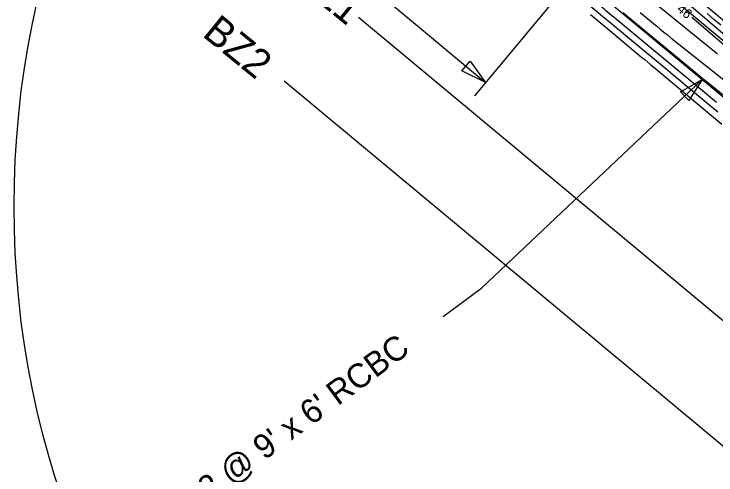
# Model space of a CAD drawing. Extents: x 2384780 to 2405861, y 547869 to 573706.
# Drawn here: x 2392142.6 to 2392288, y 553284.8 to 553380.2 of the extents above; entities that cross this region are included whole.
import ezdxf

# ---------------------------------------------------------------- set-up
doc = ezdxf.new("R2010")
doc.units = 0
for name, color, linetype in [('Breaklines', 7, 'Continuous'), ('Old_Level_23', 7, 'Continuous'), ('Old_Level_60', 7, 'Continuous'), ('Old_Level_61', 7, 'Continuous'), ('Old_Level_63', 7, 'Continuous'), ('Prop Buffer Zone 1', 7, 'Continuous'), ('Prop Buffer Zone 2', 7, 'Continuous')]:
    doc.layers.add(name, color=color, linetype=linetype)

msp = doc.modelspace()

# ---------------------------------------------------------------- linework, layer by layer
at = {"layer": 'Breaklines'}
for p, q in [((2392201.86775, 553398.04125), (2392240.29525, 553366.05175)), ((2392266.41175, 553393.98775), (2392397.09375, 553285.19975)), ((2392258.964, 553388.47725), (2392237.999, 553363.29275)), ((2392258.964, 553388.47725), (2392389.646, 553279.68925)), ((2392285.18128, 553366.65232), (2392239.534, 553323.51021)), ((2392231.49507, 553317.56247), (2392239.534, 553323.51021))]:
    msp.add_line(p, q, dxfattribs=at)
msp.add_lwpolyline([(2392280.68884, 553364.12637), (2392285.18128, 553366.65232), (2392282.40604, 553362.30944)], close=True, dxfattribs=at)
at = {"layer": 'Old_Level_23'}
msp.add_lwpolyline([(2392237.08175, 553370.44425), (2392240.29525, 553366.05175), (2392235.39275, 553368.41525)], close=True, dxfattribs=at)
at = {"layer": 'Old_Level_60'}
for points in [[(2392241.13225, 553400.95075), (2392241.576, 553400.58325), (2392242.67325, 553399.67425), (2392243.7705, 553398.76525), (2392244.86775, 553397.8565), (2392245.96475, 553396.9475), (2392263.69375, 553382.26075), (2392264.06625, 553381.952), (2392264.4385, 553381.6425), (2392264.81025, 553381.333), (2392265.18175, 553381.02275), (2392266.39475, 553380.009), (2392266.65475, 553379.792), (2392266.915, 553379.57525), (2392267.1755, 553379.35875), (2392267.43625, 553379.1425), (2392286.4825, 553363.363), (2392286.896, 553363.02025), (2392287.309, 553362.67675), (2392287.72175, 553362.333), (2392288.134, 553361.98875)], [(2392294.68725, 553371.68675), (2392278.62075, 553385.5055), (2392277.9265, 553386.10075), (2392277.2305, 553386.694), (2392276.53275, 553387.285), (2392275.85275, 553387.85775)], [(2392301.64575, 553368.75525), (2392279.767, 553387.1545)], [(2392260.67075, 553383.027), (2392265.3645, 553379.1045), (2392266.3705, 553378.2645), (2392267.37775, 553377.42575), (2392268.38575, 553376.58775), (2392269.39475, 553375.751), (2392277.63125, 553368.92725), (2392279.11975, 553367.69275), (2392280.60675, 553366.45675), (2392282.0925, 553365.219), (2392283.57675, 553363.97975), (2392288.4235, 553359.92875)], [(2392262.01525, 553380.13775), (2392266.02225, 553376.78925), (2392266.93025, 553376.03125), (2392267.839, 553375.27425), (2392268.7485, 553374.51825), (2392269.65875, 553373.76325), (2392272.634, 553371.2985), (2392273.27125, 553370.76975), (2392273.90775, 553370.24075), (2392274.544, 553369.71075), (2392275.1795, 553369.18025), (2392289.23625, 553357.43125)], [(2392268.79075, 553380.54425), (2392269.446, 553380.003), (2392283.21725, 553368.5685), (2392284.14225, 553367.80475), (2392285.07075, 553367.04575), (2392286.0035, 553366.2915), (2392286.93975, 553365.54225), (2392290.29975, 553362.86775)], [(2392289.0355, 553377.89425), (2392287.60725, 553379.10575), (2392286.182, 553380.32125)], [(2392297.88675, 553366.76075), (2392283.0675, 553379.49475)]]:
    msp.add_lwpolyline(points, dxfattribs=at)
at = {"layer": 'Old_Level_61'}
for points in [[(2392288.32375, 553371.915), (2392275.5265, 553382.355), (2392274.436, 553383.25025), (2392273.35125, 553384.1525), (2392272.2725, 553385.0615), (2392271.19925, 553385.9775), (2392267.703, 553388.98125), (2392266.952, 553389.6225), (2392266.19675, 553390.259), (2392265.43775, 553390.891), (2392264.675, 553391.51825), (2392262.999, 553392.88775)], [(2392272.35175, 553380.52825), (2392275.7625, 553377.69625), (2392276.49475, 553377.09125), (2392277.23025, 553376.49025), (2392277.969, 553375.89275), (2392278.7105, 553375.29925), (2392290.9705, 553365.5405)]]:
    msp.add_lwpolyline(points, dxfattribs=at)
at = {"layer": 'Old_Level_63'}
msp.add_circle((2392330.5416, 553340.35211), 187.93516, dxfattribs=at)
at = {"layer": 'Prop Buffer Zone 1'}
msp.add_lwpolyline([(2392213.97525, 553379.5445), (2392335.24225, 553278.70925), (2392375.9545, 553245.43775)], dxfattribs=at)
at = {"layer": 'Prop Buffer Zone 2'}
msp.add_lwpolyline([(2392198.551, 553366.35925), (2392322.5205, 553263.27675), (2392364.32625, 553229.1115)], dxfattribs=at)

# ---------------------------------------------------------------- texts
at = {"layer": 'Breaklines'}
msp.add_text("2 @ 9' x 6' RCBC", height=4.9999995, rotation=36.4965844, dxfattribs=at).set_placement((2392183.06558, 553279.26477))
at = {"layer": 'Old_Level_60'}
msp.add_text('46', height=2, rotation=319.9317778, dxfattribs=at).set_placement((2392279.76775, 553380.9785))
at = {"layer": 'Prop Buffer Zone 1'}
msp.add_text('BZ1', height=6, rotation=320.7836639, dxfattribs=at).set_placement((2392200.24975, 553386.95875))
at = {"layer": 'Prop Buffer Zone 2'}
msp.add_text('BZ2', height=6, rotation=320.7836639, dxfattribs=at).set_placement((2392181.3985, 553375.7775))

doc.saveas('drawing.dxf')
